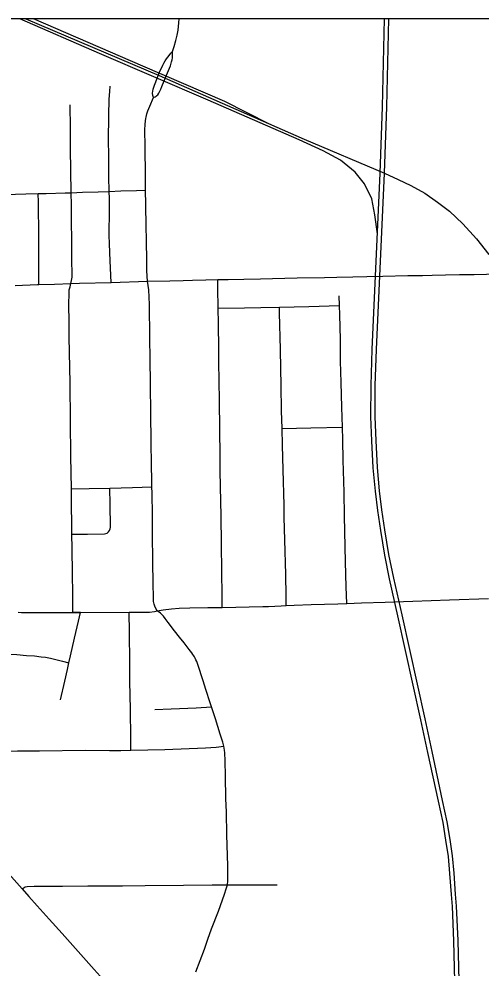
# Model space of a CAD drawing. Extents: x -59 to 82, y -3 to 49.
# Drawn here: x -11.023 to -10.609, y 34.496 to 35.348 of the extents above; entities that cross this region are included whole.
import ezdxf

# ---------------------------------------------------------------- set-up
doc = ezdxf.new("R2010")
doc.units = 0
for name, color, linetype in [('GM_X_City_Street', 7, 'Continuous'), ('GM_X_Corporation', 7, 'Continuous'), ('GM_X_County_Road', 7, 'Continuous'), ('GM_X_Rail_Line', 7, 'Continuous'), ('GM_X_State_Route', 7, 'Continuous'), ('SH_Data', 7, 'Continuous')]:
    doc.layers.add(name, color=color, linetype=linetype)

msp = doc.modelspace()

# ---------------------------------------------------------------- linework, layer by layer
at = {"layer": 'GM_X_City_Street'}
for p, q in [((-10.96803, 34.81541), (-10.97476, 34.8154)), ((-10.83617, 34.57087), (-10.79139, 34.57087))]:
    msp.add_line(p, q, dxfattribs=at)
for points in [[(-10.94033, 35.11169), (-10.94093, 35.12443), (-10.94159, 35.13825), (-10.94191, 35.14687), (-10.94212, 35.15334), (-10.94191, 35.17755), (-10.94205, 35.18686), (-10.94223, 35.19341), (-10.9425, 35.20642), (-10.94264, 35.2258), (-10.9428, 35.23902), (-10.94257, 35.26158), (-10.9421, 35.27622), (-10.94174, 35.28295), (-10.94128, 35.2879)], [(-10.97476, 34.8154), (-10.97469, 34.82102), (-10.97491, 34.83182), (-10.97515, 34.85014), (-10.97542, 34.87261), (-10.97558, 34.88546), (-10.97566, 34.89579), (-10.97597, 34.91036), (-10.97613, 34.92625), (-10.97647, 34.95559), (-10.9768, 34.98676), (-10.9773, 35.02159), (-10.97797, 35.06253), (-10.97815, 35.0763), (-10.97836, 35.09166), (-10.97823, 35.10235), (-10.97803, 35.10499), (-10.97735, 35.10774), (-10.97662, 35.11057), (-10.97591, 35.11351), (-10.97546, 35.11627), (-10.97533, 35.11921), (-10.9756, 35.13141), (-10.97582, 35.14792), (-10.97599, 35.16807), (-10.9761, 35.18141), (-10.9762, 35.19221), (-10.97656, 35.21213), (-10.97682, 35.23163), (-10.97699, 35.25026), (-10.97736, 35.27118)], [(-11.03614, 35.19062), (-11.02627, 35.19085), (-11.01713, 35.19108), (-11.00595, 35.19134), (-10.99878, 35.19154), (-10.98162, 35.19214), (-10.9762, 35.19221), (-10.96621, 35.19256), (-10.95197, 35.19306), (-10.94223, 35.19341), (-10.93177, 35.19375), (-10.91766, 35.19422), (-10.90949, 35.19449)], [(-11.00519, 35.10966), (-11.00533, 35.1491), (-11.00545, 35.16221), (-11.00554, 35.17426), (-11.00577, 35.18373), (-11.00595, 35.19134)], [(-10.8408, 34.81986), (-10.84089, 34.83056), (-10.84108, 34.85209), (-10.84157, 34.8767), (-10.84188, 34.90196), (-10.84239, 34.92819), (-10.84252, 34.94263), (-10.84265, 34.95596), (-10.84307, 34.97967), (-10.84334, 35.00554), (-10.84385, 35.04046), (-10.84392, 35.05174), (-10.84421, 35.07472), (-10.84454, 35.08849), (-10.8447, 35.10645), (-10.84477, 35.11416)], [(-10.72905, 34.82338), (-10.72953, 34.83841), (-10.73007, 34.86062), (-10.731, 34.90171), (-10.73144, 34.92335), (-10.7322, 34.95217), (-10.73263, 34.97022), (-10.73297, 34.98182), (-10.73344, 34.99966), (-10.73415, 35.02163), (-10.73463, 35.04098), (-10.73481, 35.06051), (-10.73528, 35.08247), (-10.73564, 35.09083), (-10.73576, 35.09953)], [(-10.84454, 35.08849), (-10.82097, 35.08889), (-10.80622, 35.08918), (-10.78957, 35.08951), (-10.76302, 35.09016), (-10.73564, 35.09083)], [(-10.78336, 34.82157), (-10.78347, 34.82992), (-10.78381, 34.84952), (-10.78472, 34.88061), (-10.7852, 34.90058), (-10.78538, 34.91165), (-10.7862, 34.94339), (-10.78666, 34.96563), (-10.78711, 34.98056), (-10.78749, 34.99646), (-10.78792, 35.01919), (-10.7882, 35.03441), (-10.78856, 35.05132), (-10.78945, 35.08423), (-10.78957, 35.08951)], [(-10.78711, 34.98056), (-10.76123, 34.98116), (-10.73297, 34.98182)], [(-10.97613, 34.92625), (-10.96031, 34.92654), (-10.94175, 34.92688), (-10.92131, 34.92752), (-10.90388, 34.92806)], [(-10.97558, 34.88546), (-10.96156, 34.88567), (-10.94656, 34.8859), (-10.94414, 34.8866), (-10.94274, 34.88765), (-10.94195, 34.88899), (-10.94125, 34.89048), (-10.94099, 34.89176), (-10.94138, 34.91239), (-10.94175, 34.92688)], [(-10.98579, 34.73699), (-10.98203, 34.75367), (-10.9797, 34.76395), (-10.9783, 34.77014), (-10.97693, 34.77624), (-10.97341, 34.79207), (-10.96982, 34.80752), (-10.96803, 34.81541)], [(-10.9227, 34.69153), (-10.92285, 34.70217), (-10.92314, 34.72858), (-10.92355, 34.7533), (-10.92383, 34.77035), (-10.92395, 34.7972), (-10.92427, 34.81552)], [(-11.03284, 34.7779), (-11.02497, 34.77741), (-11.01641, 34.77676), (-11.00926, 34.77621), (-11.00327, 34.77558), (-10.99934, 34.77504), (-10.99499, 34.77414), (-10.98418, 34.77166), (-10.9783, 34.77014)], [(-10.90128, 34.72823), (-10.88657, 34.72884), (-10.86426, 34.72976), (-10.85038, 34.73047)], [(-11.09003, 34.64466), (-11.08377, 34.65023), (-11.04786, 34.68207), (-11.04319, 34.68646), (-11.04015, 34.68905), (-11.03909, 34.68982), (-11.03814, 34.69021), (-11.03679, 34.69061), (-11.03239, 34.69085), (-11.0246, 34.69102), (-11.00459, 34.69113), (-10.96366, 34.69153), (-10.94189, 34.69144), (-10.93191, 34.69145), (-10.9227, 34.69153), (-10.89224, 34.6922), (-10.85575, 34.69379), (-10.84615, 34.69435), (-10.83942, 34.69524)], [(-11.02023, 34.56708), (-11.01757, 34.56882), (-11.01568, 34.56926), (-11.00955, 34.56951), (-10.98406, 34.56966), (-10.96145, 34.56992), (-10.93027, 34.56991), (-10.90984, 34.5702), (-10.87567, 34.57052), (-10.84977, 34.57075), (-10.83617, 34.57087)]]:
    msp.add_lwpolyline(points, dxfattribs=at)
at = {"layer": 'GM_X_Corporation'}
msp.add_lwpolyline([(-11.06363, 33.58128), (-10.8923, 33.58537), (-10.89553, 33.32934), (-10.89316, 33.08278), (-10.77266, 33.08823), (-10.60325, 33.0942), (-10.45125, 33.09846), (-10.13784, 33.11031), (-9.95572, 33.10815), (-9.96222, 33.613), (-9.31581, 33.62619), (-9.00838, 33.63414), (-8.70912, 33.63469), (-8.70031, 33.63499), (-8.36612, 33.64648), (-8.35786, 33.18085), (-8.27858, 33.17959), (-8.27858, 35.34818), (-15.07858, 35.34818)], dxfattribs=at)
at = {"layer": 'GM_X_County_Road'}
msp.add_line((-10.97476, 34.8154), (-10.96803, 34.81541), dxfattribs=at)
for points in [[(-10.88541, 35.31889), (-10.88379, 35.32336), (-10.88241, 35.32873), (-10.88126, 35.33364), (-10.88039, 35.33799), (-10.87961, 35.34475), (-10.8794, 35.34818)], [(-10.9026, 35.27768), (-10.90306, 35.2796), (-10.90326, 35.28163), (-10.90306, 35.28346), (-10.90273, 35.28529), (-10.90224, 35.28708), (-10.90162, 35.28874), (-10.90102, 35.29032), (-10.89694, 35.30031), (-10.89412, 35.30659), (-10.89324, 35.30842), (-10.89209, 35.31046), (-10.89082, 35.31242), (-10.88853, 35.31542), (-10.88679, 35.31735), (-10.88541, 35.31889)], [(-10.9026, 35.27768), (-10.9011, 35.2782), (-10.90019, 35.27873), (-10.89936, 35.27939), (-10.89864, 35.28016), (-10.89766, 35.28169), (-10.89705, 35.28282), (-10.89596, 35.28515), (-10.89498, 35.28767), (-10.89071, 35.2976), (-10.88804, 35.30388), (-10.88719, 35.30625), (-10.88619, 35.30963), (-10.88584, 35.31138), (-10.88555, 35.3134), (-10.88537, 35.31569), (-10.88541, 35.31889)], [(-10.90932, 35.25886), (-10.90916, 35.25993), (-10.90841, 35.26291), (-10.90747, 35.26582), (-10.90589, 35.26993), (-10.9026, 35.27768)], [(-10.86451, 34.49248), (-10.85679, 34.51298), (-10.85368, 34.52185), (-10.8503, 34.53112), (-10.84424, 34.54711), (-10.83866, 34.56244), (-10.83715, 34.567), (-10.83617, 34.57087), (-10.8358, 34.57446), (-10.83567, 34.57903), (-10.83585, 34.58791), (-10.83659, 34.61556), (-10.83711, 34.63593), (-10.83747, 34.64833), (-10.83799, 34.66835), (-10.83831, 34.68198), (-10.83845, 34.68918), (-10.83867, 34.69175), (-10.83942, 34.69524), (-10.84025, 34.69895), (-10.84255, 34.70608), (-10.84688, 34.71973), (-10.84834, 34.72432), (-10.85038, 34.73047), (-10.85165, 34.73423), (-10.85538, 34.74624), (-10.85783, 34.75388), (-10.86264, 34.76872), (-10.86368, 34.77139), (-10.86435, 34.77281), (-10.86503, 34.77422), (-10.86565, 34.77532), (-10.86628, 34.77638), (-10.86711, 34.77765), (-10.86809, 34.77909), (-10.87037, 34.782), (-10.87508, 34.78799), (-10.87922, 34.79321), (-10.88372, 34.79887), (-10.88936, 34.80629), (-10.89203, 34.81001), (-10.89357, 34.81208), (-10.89609, 34.81456), (-10.89907, 34.8167), (-10.90097, 34.82), (-10.90199, 34.82278), (-10.90243, 34.82516), (-10.90258, 34.82974), (-10.90271, 34.84052), (-10.90296, 34.86168), (-10.90325, 34.88503), (-10.90348, 34.90272), (-10.90379, 34.92238), (-10.90388, 34.92806), (-10.90399, 34.93514), (-10.90416, 34.94626), (-10.90452, 34.96971), (-10.90486, 34.99288), (-10.90523, 35.02093), (-10.90552, 35.04275), (-10.90573, 35.06184), (-10.90607, 35.09181), (-10.90666, 35.10499), (-10.90717, 35.10888), (-10.90775, 35.1127), (-10.90829, 35.12191), (-10.90849, 35.13026), (-10.90885, 35.15028), (-10.90906, 35.16159), (-10.90933, 35.18155), (-10.90949, 35.19449), (-10.90956, 35.20693), (-10.91, 35.23373), (-10.9101, 35.2486), (-10.90994, 35.25347), (-10.90963, 35.25671), (-10.90932, 35.25886)], [(-10.738, 35.11631), (-10.72378, 35.11657), (-10.71121, 35.11687), (-10.69684, 35.1172), (-10.67442, 35.1178), (-10.66099, 35.11794), (-10.65233, 35.11803), (-10.64063, 35.11831), (-10.62802, 35.11862), (-10.61478, 35.11885), (-10.58157, 35.11957)], [(-11.02663, 35.10887), (-11.00647, 35.10965), (-11.00519, 35.10966), (-10.99136, 35.10997), (-10.97662, 35.11057), (-10.9687, 35.11084), (-10.94033, 35.11169), (-10.90775, 35.1127), (-10.88791, 35.11319), (-10.8758, 35.11345), (-10.86752, 35.11362), (-10.8555, 35.1139), (-10.84477, 35.11416), (-10.8356, 35.11436), (-10.82153, 35.11459), (-10.80659, 35.11485), (-10.79583, 35.11514), (-10.77343, 35.11565), (-10.74917, 35.11611), (-10.738, 35.11631)], [(-10.79922, 34.82075), (-10.78805, 34.82126), (-10.78336, 34.82157), (-10.77627, 34.82181), (-10.76113, 34.82235), (-10.73718, 34.82306), (-10.72905, 34.82338), (-10.71594, 34.82383), (-10.69454, 34.82458), (-10.66975, 34.82547), (-10.63688, 34.82666), (-10.60185, 34.82795)], [(-10.96803, 34.81541), (-10.92427, 34.81552), (-10.9089, 34.8156), (-10.90592, 34.81567), (-10.90161, 34.8162), (-10.89907, 34.8167), (-10.89372, 34.81758), (-10.8864, 34.81861), (-10.87952, 34.81927), (-10.87, 34.81956), (-10.85369, 34.81973), (-10.8408, 34.81986), (-10.80429, 34.82052), (-10.79922, 34.82075)], [(-11.02379, 34.81569), (-11.02086, 34.8154), (-11.01163, 34.81515), (-10.9903, 34.81529), (-10.97476, 34.8154)]]:
    msp.add_lwpolyline(points, dxfattribs=at)
at = {"layer": 'GM_X_Rail_Line'}
for points in [[(-10.7015, 35.15535), (-10.70375, 35.17245), (-10.7066, 35.18657), (-10.71315, 35.20016), (-10.72153, 35.21078), (-10.73484, 35.22147), (-10.7501, 35.22969), (-10.77181, 35.23956), (-10.85338, 35.27531), (-10.95082, 35.31717), (-11.0223, 35.34818)], [(-11.01685, 35.34818), (-10.89742, 35.29754), (-10.76728, 35.24024), (-10.69527, 35.20963), (-10.68294, 35.20414), (-10.67159, 35.19876), (-10.6589, 35.19165), (-10.64756, 35.18357), (-10.63679, 35.1755), (-10.62487, 35.16415), (-10.61257, 35.15089), (-10.60161, 35.13685)], [(-10.79891, 35.25417), (-10.8385, 35.27419), (-10.91214, 35.30595), (-11.01, 35.34818)], [(-10.63089, 34.43639), (-10.63297, 34.52058), (-10.63435, 34.55137), (-10.63522, 34.56213), (-10.63651, 34.58087), (-10.63779, 34.59618), (-10.64011, 34.61099), (-10.64268, 34.62671), (-10.64672, 34.6458), (-10.65625, 34.68956), (-10.66254, 34.71891), (-10.68312, 34.81228), (-10.69063, 34.84538), (-10.69488, 34.86664), (-10.69855, 34.88884), (-10.70125, 34.90698), (-10.70338, 34.9242), (-10.70531, 34.94529), (-10.70647, 34.96941), (-10.70743, 34.99086), (-10.70724, 35.01906), (-10.70628, 35.05144), (-10.699, 35.20978), (-10.69696, 35.26935), (-10.69513, 35.34818)], [(-10.62716, 34.4365), (-10.62923, 34.52071), (-10.63063, 34.5516), (-10.63149, 34.5624), (-10.63279, 34.58116), (-10.63409, 34.59663), (-10.63642, 34.61158), (-10.63901, 34.62739), (-10.64307, 34.64658), (-10.6526, 34.69034), (-10.65889, 34.71969), (-10.67948, 34.81308), (-10.68697, 34.84615), (-10.6912, 34.8673), (-10.69486, 34.88941), (-10.69755, 34.90748), (-10.69966, 34.9246), (-10.70159, 34.94555), (-10.70274, 34.96959), (-10.7037, 34.99093), (-10.70351, 35.019), (-10.70255, 35.0513), (-10.69527, 35.20963), (-10.69323, 35.26924), (-10.6914, 35.34818)]]:
    msp.add_lwpolyline(points, dxfattribs=at)
at = {"layer": 'GM_X_State_Route'}
for points in [[(-11.05889, 34.61014), (-11.04174, 34.59104), (-11.02023, 34.56708)], [(-11.02023, 34.56708), (-11.01437, 34.56027), (-11.00694, 34.55202), (-10.99614, 34.53999), (-10.98452, 34.52696), (-10.95558, 34.49471), (-10.94766, 34.48573), (-10.9411, 34.47847), (-10.93667, 34.47351)]]:
    msp.add_lwpolyline(points, dxfattribs=at)
at = {"layer": 'SH_Data'}
msp.add_lwpolyline([(-15.07858, 28.54818), (-8.27858, 28.54818), (-8.27858, 35.34818), (-15.07858, 35.34818)], close=True, dxfattribs=at)

doc.saveas('drawing.dxf')
